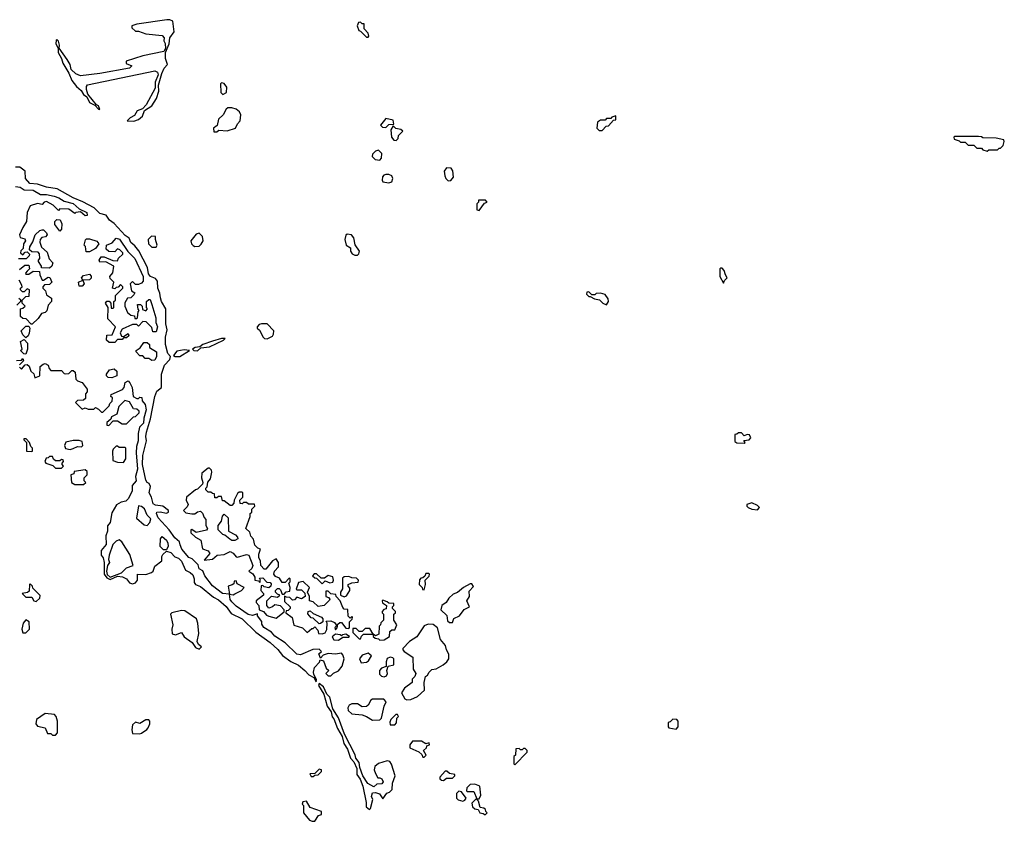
# Model space of a CAD drawing. Extents: x 2889633 to 3052318, y 540750 to 918690.
# Tile 487 of 656: x 2990304 to 2996950, y 786878 to 792287. Entities that reach past the tile are written whole.
import ezdxf

# ---------------------------------------------------------------- set-up
doc = ezdxf.new("R2010")
doc.units = 0

msp = doc.modelspace()

# ---------------------------------------------------------------- linework, layer by layer
at = {"layer": '0CON02XD'}
for points in [[(2991075, 791603.3), (2991105, 791613.3), (2991133, 791637), (2991146.2, 791673.8), (2991195, 791706.7), (2991226.2, 791755), (2991243.3, 791805), (2991240, 791845), (2991262.5, 791925), (2991279.3, 791960.7), (2991302.5, 791985), (2991287.5, 792025), (2991287.5, 792065), (2991313.3, 792125), (2991317.5, 792165), (2991347.5, 792205), (2991336.4, 792276.4), (2991317, 792287), (2991297, 792287), (2991095, 792257.5), (2991060, 792245), (2991061.7, 792231.7), (2991085, 792210), (2991105, 792210), (2991155, 792192.5), (2991265, 792180), (2991280, 792165), (2991277.5, 792145), (2991286.4, 792126.4), (2991287.5, 792092.5), (2991277.5, 792072.5), (2991135, 792043.3), (2991023, 792007), (2991021.7, 791991.7), (2991060, 791975), (2991045, 791960), (2990845, 791923.3), (2990715, 791907.5), (2990682.7, 791922.7), (2990652, 791952), (2990643.8, 791985), (2990625, 792017.5), (2990570, 792095), (2990573.3, 792115), (2990565, 792142.5), (2990555, 792152.5), (2990550, 792150), (2990546.7, 792125), (2990562.5, 792095), (2990562.5, 792065), (2990586.7, 792025), (2990593.9, 791993.9), (2990636.2, 791926.2), (2990655, 791877.5), (2990686.1, 791836.1), (2990719.5, 791809.5), (2990735, 791783.3), (2990756.7, 791766.7), (2990775, 791727.5), (2990810, 791710), (2990835, 791682.5), (2990845, 791680), (2990836.7, 791705), (2990823, 791713), (2990763.6, 791783.6), (2990753.8, 791815), (2990753.6, 791836.4), (2990761.7, 791848.3), (2991215, 791942.5), (2991233, 791933), (2991237.5, 791915), (2991217.5, 791865), (2991217.5, 791825), (2991157.5, 791712.5), (2991133.6, 791686.4), (2991097, 791673), (2991079.5, 791640.5), (2991050, 791625), (2991030, 791605), (2991075, 791603.3)], [(2992655, 792170), (2992660, 792175), (2992657, 792197), (2992630, 792225), (2992628.3, 792258.3), (2992615, 792260), (2992605, 792270), (2992591.7, 792268.3), (2992582.5, 792245), (2992592.5, 792215), (2992605, 792210), (2992645, 792170), (2992655, 792170)], [(2991675, 791782.5), (2991700, 791795), (2991701.7, 791831.7), (2991685, 791857.5), (2991665, 791860), (2991660, 791855), (2991662.5, 791795), (2991675, 791782.5)], [(2991635, 791530), (2991648.3, 791541.7), (2991703.6, 791536.4), (2991760, 791555), (2991773.3, 791585), (2991792.5, 791605), (2991797.5, 791645), (2991787.5, 791665), (2991765, 791683.3), (2991735, 791692.5), (2991708.3, 791691.7), (2991697, 791683), (2991677.5, 791645), (2991646.7, 791615), (2991637, 791573), (2991612.5, 791555), (2991615, 791530), (2991635, 791530)], [(2994235, 791540), (2994261.7, 791568.3), (2994278.3, 791571.7), (2994311.7, 791608.3), (2994328.3, 791611.7), (2994328.3, 791638.3), (2994301.7, 791628.3), (2994295, 791620), (2994265, 791620), (2994255, 791610), (2994225, 791610), (2994203.6, 791596.4), (2994200, 791555), (2994215, 791540), (2994235, 791540)], [(2992775, 791560), (2992795, 791580), (2992828.3, 791581.7), (2992825, 791610), (2992775, 791620), (2992740, 791575), (2992753, 791563), (2992775, 791560)], [(2992845, 791472.5), (2992857.5, 791485), (2992860, 791505), (2992890, 791535), (2992877, 791547), (2992843, 791553), (2992825, 791570), (2992810, 791545), (2992813.6, 791493.6), (2992830, 791475), (2992845, 791472.5)], [(2996835, 791400), (2996845, 791410), (2996905, 791410), (2996915, 791420), (2996925, 791420), (2996941.7, 791438.3), (2996950, 791465), (2996947.5, 791477.5), (2996895, 791487.5), (2996805, 791490), (2996797, 791497), (2996775, 791500), (2996615, 791500), (2996610, 791495), (2996611.7, 791481.7), (2996645, 791470), (2996655, 791460), (2996685, 791460), (2996705, 791440), (2996745, 791440), (2996765, 791420), (2996795, 791420), (2996805, 791410), (2996835, 791400)], [(2992735, 791340), (2992747, 791353), (2992747.5, 791385), (2992725, 791407.5), (2992705, 791400), (2992685, 791380), (2992682.5, 791365), (2992703, 791343), (2992735, 791340)], [(2992305, 787820), (2992306.7, 787835), (2992288.3, 787868.3), (2992287.5, 787885), (2992293.9, 787916.1), (2992328.3, 787951.7), (2992331.7, 787968.3), (2992355, 787960), (2992371.7, 787911.7), (2992390, 787895), (2992370, 787875), (2992385, 787860), (2992405, 787860), (2992422.5, 787877.5), (2992455, 787892.5), (2992480, 787925), (2992493.3, 787975), (2992485, 788002.5), (2992475, 788012.5), (2992435, 788006.7), (2992385, 788010), (2992351.7, 787998.3), (2992335, 787980), (2992322.5, 788007.5), (2992340, 788025), (2992325, 788040), (2992283, 788037), (2992199.3, 788000.7), (2992175, 788006.7), (2992095, 788083.3), (2992025, 788126.7), (2992003.9, 788153.9), (2991952.5, 788185), (2991938.3, 788208.3), (2991937.5, 788227.5), (2991910, 788265), (2991908.3, 788278.3), (2991875, 788267.5), (2991845, 788273.3), (2991765, 788328.8), (2991735, 788360), (2991723.8, 788375), (2991720, 788410), (2991672.5, 788415), (2991605, 788466.2), (2991553.3, 788535), (2991539.3, 788569.3), (2991515, 788582.5), (2991508.3, 788608.3), (2991468.3, 788648.3), (2991445, 788657.5), (2991398.8, 788715), (2991387, 788743), (2991382.5, 788765), (2991350.3, 788790.3), (2991313.3, 788845), (2991238.8, 788925), (2991227.5, 788955), (2991230, 788965), (2991253, 788967), (2991295, 788957.5), (2991307.5, 788965), (2991307.5, 788975), (2991270, 789005), (2991220.7, 789010.7), (2991205, 789020), (2991193.3, 789065), (2991176.7, 789095), (2991187, 789137), (2991178.3, 789158.3), (2991163.6, 789163.6), (2991155, 789180), (2991133.8, 789285), (2991134.2, 789345.8), (2991160, 789445), (2991156, 789475), (2991160.8, 789505), (2991186.2, 789595), (2991216, 789745), (2991229.7, 789780.3), (2991260, 789805), (2991260, 789895), (2991281.2, 789955), (2991316.1, 789993.9), (2991322.5, 790015), (2991304.1, 790034.1), (2991287.1, 790095), (2991288.6, 790145), (2991299.2, 790195), (2991290, 790235), (2991291.2, 790335), (2991260, 790385), (2991255, 790410), (2991250.8, 790440.8), (2991236.2, 790475), (2991233.9, 790523.9), (2991221.2, 790541.2), (2991186.7, 790555), (2991173, 790573), (2991166, 790616), (2991108.3, 790728.3), (2991081.2, 790761.2), (2991053.2, 790783.2), (2991042.5, 790812.5), (2991015, 790830), (2990942, 790912), (2990910, 790935), (2990887, 790967), (2990845, 790980), (2990806.7, 791016.7), (2990729.1, 791059.1), (2990665, 791084), (2990555.8, 791145.8), (2990485, 791158), (2990425, 791178), (2990371.4, 791181.4), (2990343.3, 791215), (2990340, 791265), (2990305, 791292.5), (2990275, 791292.5)], [(2992795, 791186.7), (2992815, 791193.3), (2992823.3, 791215), (2992815, 791232.5), (2992795, 791242.5), (2992775, 791242.5), (2992761.7, 791238.3), (2992753, 791227), (2992750, 791205), (2992755, 791192.5), (2992795, 791186.7)], [(2993195, 791200), (2993215, 791202.5), (2993232.5, 791225), (2993226.4, 791266.4), (2993216.1, 791286.1), (2993185, 791287.5), (2993170, 791265), (2993173, 791233), (2993180, 791215), (2993195, 791200)], [(2990275, 791161.2), (2990306, 791156), (2990335, 791140), (2990395, 791136.2), (2990445, 791107.5), (2990485, 791108), (2990535.8, 791095.8), (2990567.5, 791085), (2990603, 791063), (2990665, 791046.2), (2990705, 791010), (2990757.5, 790985), (2990760, 790965), (2990745, 790962.5), (2990715, 790990), (2990683, 790987), (2990675, 790980), (2990635, 791007.5), (2990575, 791010), (2990565, 791000), (2990530, 791035), (2990485, 791060), (2990470, 791055), (2990455, 791040), (2990425, 791047.5), (2990375, 791030), (2990353.6, 790986.4), (2990348.8, 790925), (2990324.1, 790885.9), (2990303.3, 790835), (2990307, 790817), (2990338.3, 790808.3), (2990342.5, 790795), (2990330, 790775), (2990327, 790743), (2990311.7, 790728.3), (2990310, 790715), (2990325, 790700), (2990341.7, 790718.3), (2990355, 790720), (2990370, 790705), (2990367, 790693), (2990347, 790673), (2990295, 790672.5)], [(2993405, 791000), (2993441.7, 791048.3), (2993460, 791055), (2993448.3, 791068.3), (2993401.7, 791068.3), (2993400, 791055), (2993390, 791045), (2993390, 791005), (2993405, 791000)], [(2990575, 790860), (2990540, 790905), (2990540, 790925), (2990555, 790940), (2990576.4, 790936.4), (2990589.3, 790909.3), (2990587, 790873), (2990575, 790860)], [(2990505, 790610), (2990451.7, 790611.7), (2990450, 790625), (2990430, 790655), (2990430, 790665), (2990440, 790675), (2990438.3, 790708.3), (2990427.5, 790717.5), (2990385, 790720), (2990370, 790735), (2990372.5, 790755), (2990391.7, 790788.3), (2990407.5, 790835), (2990440, 790865), (2990455, 790870), (2990465, 790870), (2990485, 790850), (2990490, 790835), (2990477, 790823), (2990453.6, 790816.4), (2990442.5, 790805), (2990440, 790785), (2990451.7, 790751.7), (2990488.3, 790718.3), (2990503, 790673), (2990527, 790647), (2990520, 790625), (2990505, 790610)], [(2991487, 790757), (2991515, 790760), (2991528.6, 790771.4), (2991541.2, 790795), (2991538.8, 790825), (2991515, 790847.5), (2991495, 790840), (2991460, 790795), (2991463.3, 790775), (2991475, 790763.3), (2991487, 790757)], [(2992585, 790697.5), (2992593.6, 790706.4), (2992596.7, 790725), (2992568.3, 790768.3), (2992558.8, 790815), (2992542.5, 790835), (2992515, 790840), (2992505, 790832.5), (2992498.8, 790805), (2992506.4, 790766.4), (2992536.7, 790746.7), (2992537.5, 790725), (2992547, 790707), (2992565, 790697.5), (2992585, 790697.5)], [(2990775, 790720), (2990751.7, 790721.7), (2990747, 790757), (2990740, 790765), (2990748.3, 790801.7), (2990755, 790807.5), (2990775, 790807.5), (2990825, 790792.5), (2990837.5, 790775), (2990816.4, 790743.6), (2990775, 790720)], [(2990908.3, 790108.3), (2990890, 790125), (2990891.7, 790158.3), (2990928.3, 790161.7), (2990950, 790215), (2990898.3, 790268.3), (2990900, 790345), (2990882.5, 790375), (2990893, 790387), (2990907, 790387), (2990920, 790375), (2990921.7, 790341.7), (2990935, 790340), (2990940, 790345), (2990940, 790385), (2990950, 790395), (2990950, 790425), (2991000, 790475), (2991000, 790485), (2990985, 790500), (2990968.3, 790481.7), (2990955, 790480), (2990945, 790470), (2990930, 790475), (2990940, 790515), (2990915, 790540), (2990912.5, 790555), (2990931.7, 790578.3), (2990940, 790625), (2990885, 790652.5), (2990845, 790650), (2990840, 790665), (2990853, 790687), (2990875, 790687.5), (2990933, 790663), (2990965, 790660), (2990971.7, 790678.3), (2991000, 790705), (2991000, 790715), (2990980, 790735), (2990965, 790740), (2990945, 790720), (2990905, 790722.5), (2990888.3, 790738.3), (2990890, 790765), (2990927.5, 790782.5), (2990955, 790813.3), (2990977.3, 790807.3), (2991033.6, 790723.6), (2991081.2, 790675), (2991136.2, 790555), (2991136.4, 790523.6), (2991125, 790510), (2991105, 790500), (2991085, 790500), (2991065, 790520), (2991050, 790505), (2991058.3, 790458.3), (2991080, 790445), (2991075, 790430), (2991055, 790410), (2991031.7, 790408.3), (2991013, 790377), (2991013, 790353), (2991031.7, 790311.7), (2991053, 790293), (2991078.3, 790288.3), (2991081.7, 790271.7), (2991095, 790270), (2991100, 790275), (2991103, 790317), (2991110, 790325), (2991103, 790333), (2991100, 790365), (2991120, 790365), (2991130, 790355), (2991131.7, 790331.7), (2991155, 790322.5), (2991167.5, 790335), (2991160, 790345), (2991160, 790385), (2991175, 790400), (2991185, 790400), (2991196.2, 790366.2), (2991223.8, 790275), (2991223.3, 790245), (2991233.3, 790215), (2991225, 790180), (2991201.7, 790181.7), (2991195, 790210), (2991158.3, 790248.3), (2991135, 790250), (2991105, 790220), (2991095, 790230), (2991065, 790230), (2990995, 790200), (2990982.5, 790175), (2990991.7, 790151.7), (2991005, 790150), (2991035, 790170), (2991040, 790155), (2991025, 790140), (2991005, 790140), (2990995, 790130), (2990965, 790130), (2990945, 790110), (2990908.3, 790108.3)], [(2991225, 790752.5), (2991232.5, 790765), (2991220, 790805), (2991220, 790825), (2991193, 790827), (2991170, 790805), (2991172.5, 790775), (2991195, 790753.3), (2991225, 790752.5)], [(2990302.5, 790602.5), (2990338.3, 790631.7), (2990365, 790630), (2990370, 790605), (2990355, 790590), (2990343, 790577), (2990345, 790570), (2990365, 790570), (2990395, 790590), (2990438.3, 790588.3), (2990440, 790565), (2990455, 790530), (2990465, 790530), (2990495, 790550), (2990508.3, 790548.3), (2990520, 790515), (2990505, 790500), (2990471.7, 790498.3), (2990460, 790485), (2990460, 790475), (2990478.3, 790458.3), (2990485, 790430), (2990518.3, 790408.3), (2990517.5, 790385), (2990495, 790360), (2990486.4, 790323.6), (2990475, 790312.5), (2990450, 790305), (2990428.3, 790271.7), (2990388.3, 790231.7), (2990381.7, 790231.7), (2990348.3, 790268.3), (2990325, 790270), (2990310, 790285), (2990310, 790335), (2990325, 790340), (2990340, 790355), (2990320, 790375), (2990320, 790395), (2990345, 790420), (2990368.3, 790421.7), (2990370, 790465), (2990355, 790470), (2990335, 790450), (2990321.7, 790451.7), (2990310, 790465), (2990310, 790475), (2990320, 790485), (2990317.5, 790495), (2990299.3, 790529.3)], [(2995055, 790510), (2995061.7, 790528.3), (2995080, 790545), (2995067.5, 790565), (2995060, 790595), (2995045, 790610), (2995035, 790610), (2995030, 790605), (2995030, 790555), (2995055, 790510)], [(2990725, 790490), (2990705, 790490), (2990700, 790515), (2990730, 790530), (2990720, 790545), (2990735, 790560), (2990775, 790570), (2990787, 790557), (2990787, 790543), (2990775, 790532.5), (2990730, 790530), (2990740, 790505), (2990725, 790490)], [(2994265, 790362.5), (2994277.5, 790385), (2994277, 790403), (2994255, 790432.5), (2994225, 790442.5), (2994195, 790440), (2994185, 790430), (2994165, 790430), (2994145, 790450), (2994131.7, 790448.3), (2994130, 790435), (2994145, 790420), (2994155, 790420), (2994183, 790403), (2994217, 790397), (2994240, 790375), (2994265, 790362.5)], [(2990297, 790407), (2990308.3, 790398.3), (2990310, 790385), (2990285, 790360)], [(2990345, 790140), (2990325, 790160), (2990313, 790187), (2990345, 790220), (2990365, 790220), (2990372.5, 790205), (2990367, 790173), (2990360, 790155), (2990345, 790140)], [(2991975, 790133.3), (2992009.3, 790150.7), (2992017.5, 790165), (2992018.3, 790188.3), (2991973.9, 790233.9), (2991935, 790236), (2991920.3, 790229.7), (2991906.7, 790215), (2991907.5, 790205), (2991922.3, 790192.3), (2991947.5, 790145), (2991956.4, 790136.4), (2991975, 790133.3)], [(2990345, 790030), (2990331.7, 790031.7), (2990310, 790055), (2990320, 790065), (2990310, 790115), (2990335, 790130), (2990357.5, 790105), (2990357.5, 790065), (2990345, 790030)], [(2991195, 789987.5), (2991175, 790000), (2991151.7, 790001.7), (2991135, 790020), (2991115, 790020), (2991090, 790045), (2991090, 790055), (2991116.4, 790073.6), (2991141.7, 790108.3), (2991165, 790110), (2991180, 790095), (2991180, 790075), (2991226.2, 790046.2), (2991228, 790015), (2991215, 789990), (2991195, 789987.5)], [(2991505, 790052.5), (2991527.5, 790072.5), (2991585, 790080), (2991680, 790125), (2991690, 790135), (2991665, 790136.2), (2991605, 790118.8), (2991540, 790095), (2991519.3, 790080.7), (2991487.5, 790075), (2991470, 790065), (2991480, 790055), (2991505, 790052.5)], [(2991353.9, 790013.9), (2991385, 790014), (2991450, 790055), (2991415, 790060), (2991365, 790050), (2991341.7, 790021.7), (2991353.9, 790013.9)], [(2990283, 789987), (2990315, 789990), (2990325, 790000), (2990330, 789985), (2990301.7, 789958.3)], [(2990301.7, 789941.7), (2990315, 789930), (2990341.7, 789958.3), (2990355, 789960), (2990368.3, 789948.3), (2990380, 789915), (2990398.3, 789898.3), (2990405, 789870), (2990440, 789885), (2990443, 789947), (2990461.7, 789961.7)], [(2990461.7, 789961.7), (2990475, 789966.7), (2990496.4, 789956.4), (2990503, 789933), (2990515, 789920), (2990585, 789920), (2990605, 789900), (2990615, 789897.5), (2990635, 789900), (2990655, 789920), (2990665, 789920), (2990678.3, 789908.3), (2990681.7, 789861.7), (2990695, 789850), (2990725, 789840), (2990760, 789795), (2990760, 789775), (2990748.3, 789761.7), (2990748.3, 789731.7), (2990735, 789720), (2990693, 789717), (2990680, 789705), (2990725, 789660), (2990745, 789667.5), (2990765, 789660), (2990805, 789660), (2990815, 789670), (2990835, 789660), (2990855, 789640), (2990865, 789640), (2990908.3, 789681.7), (2990911.7, 789698.3), (2990927, 789713), (2990930, 789735), (2990920, 789745), (2990921.7, 789758.3), (2990998.3, 789791.7), (2991010, 789805), (2991015, 789840), (2991035, 789850), (2991047.5, 789837.5), (2991062.5, 789805), (2991070, 789745), (2991095, 789730), (2991105, 789730), (2991115, 789740), (2991128.3, 789738.3), (2991130, 789715), (2991151.7, 789691.7), (2991156.7, 789655), (2991140.7, 789599.3), (2991138.8, 789565), (2991113.3, 789536.7), (2991102.5, 789495), (2991103.3, 789445), (2991092.3, 789407.7), (2991090, 789365), (2991099.2, 789255), (2991086, 789205), (2991090, 789175), (2991063.8, 789145), (2991063.3, 789105), (2991036.1, 789053.9), (2991020.7, 789039.3), (2990988.3, 789031.7), (2990957, 789013), (2990925, 788960), (2990913.8, 788895), (2990897, 788873), (2990896.7, 788835), (2990886.2, 788805), (2990888, 788745), (2990853.8, 788705), (2990853.8, 788675), (2990866.9, 788656.9), (2990874.5, 788624.5), (2990873.5, 788545), (2990891.4, 788521.4), (2990915, 788509.6), (2990965, 788531.5), (2990998.2, 788528.2), (2991023.8, 788515), (2991045, 788487.5), (2991065, 788480), (2991085, 788487.5), (2991100, 788505), (2991100, 788545), (2991155, 788543.8), (2991192.5, 788557.5), (2991203.8, 788566.2), (2991215, 788600), (2991262.5, 788635), (2991262.5, 788665), (2991270.7, 788679.3), (2991295, 788700), (2991325, 788692.5), (2991351.7, 788661.7), (2991375, 788653.3), (2991395, 788633.8), (2991423.3, 788573.3), (2991455, 788558), (2991471.7, 788541.7), (2991482, 788515), (2991480.7, 788490.7), (2991490, 788475), (2991525, 788462.5), (2991611.2, 788391.2), (2991645, 788372), (2991697.6, 788327.6), (2991730.7, 788280.7), (2991805, 788243.8), (2991896.7, 788155), (2991995, 788083.8), (2992047, 788037), (2992076.7, 787996.7), (2992135, 787956.2), (2992185, 787932), (2992228, 787895), (2992255, 787866.7), (2992288.3, 787848.3), (2992305, 787820)], [(2990925, 789870), (2990901.7, 789871.7), (2990890, 789885), (2990890, 789895), (2990910, 789925), (2990941.7, 789931.7), (2990960, 789915), (2990960, 789885), (2990925, 789870)], [(2990905, 789550), (2990935, 789580), (2990965, 789580), (2990995, 789560), (2991025, 789560), (2991071.7, 789608.3), (2991085, 789610), (2991110, 789635), (2991110, 789645), (2991095, 789660), (2991071.7, 789661.7), (2991045, 789707.5), (2991013, 789717), (2990973, 789677), (2990960, 789625), (2990923.6, 789606.4), (2990918.3, 789591.7), (2990891.7, 789568.3), (2990891.7, 789551.7), (2990905, 789550)], [(2990385, 789373.3), (2990390, 789375), (2990390, 789395), (2990378.3, 789408.3), (2990370, 789435), (2990348.3, 789458.3), (2990331.7, 789458.3), (2990331.7, 789451.7), (2990350, 789435), (2990350, 789375), (2990385, 789373.3)], [(2990645, 789386), (2990665, 789393.8), (2990695, 789407.5), (2990720, 789405), (2990730, 789415), (2990725, 789440), (2990705, 789447.5), (2990665, 789447.5), (2990614.3, 789435.7), (2990605.8, 789415), (2990612.9, 789392.9), (2990645, 789386)], [(2995195, 789430), (2995200, 789435), (2995191.7, 789448.3), (2995227, 789453), (2995240, 789465), (2995230, 789485), (2995215, 789487.5), (2995195, 789480), (2995175, 789500), (2995155, 789500), (2995145, 789490), (2995131.7, 789488.3), (2995131.7, 789441.7), (2995145, 789432.5), (2995195, 789430)], [(2991005, 789300), (2991020, 789325), (2991020, 789395), (2991015, 789400), (2990975, 789400), (2990965, 789410), (2990955, 789410), (2990935, 789390), (2990930, 789375), (2990933, 789313), (2990965, 789302.5), (2991005, 789300)], [(2990585, 789260), (2990600, 789275), (2990590, 789285), (2990590, 789295), (2990600, 789305), (2990598.3, 789318.3), (2990585, 789320), (2990575, 789310), (2990545, 789310), (2990531.7, 789321.7), (2990525, 789340), (2990505, 789340), (2990495, 789330), (2990481.7, 789328.3), (2990473.3, 789305), (2990480, 789295), (2990528.3, 789278.3), (2990545, 789260), (2990585, 789260)], [(2990735, 789150), (2990750, 789165), (2990740, 789175), (2990740, 789195), (2990760, 789215), (2990758.3, 789238.3), (2990745, 789250), (2990671.7, 789238.3), (2990668.3, 789221.7), (2990650, 789215), (2990653.9, 789163.9), (2990675, 789150), (2990735, 789150)], [(2992035, 788250), (2992088.3, 788291.7), (2992090, 788305), (2992065, 788332.5), (2992025, 788340), (2992010, 788325), (2991985, 788317.5), (2991972.5, 788335), (2991973, 788367), (2992002.5, 788397.5), (2992045, 788390), (2992060, 788405), (2992045, 788410), (2992030, 788425), (2992030, 788435), (2992045, 788450), (2992055, 788450), (2992065, 788440), (2992075, 788410), (2992088.3, 788411.7), (2992103, 788427), (2992128.3, 788431.7), (2992130, 788455), (2992120, 788485), (2992130, 788495), (2992130, 788515), (2992121.7, 788518.3), (2992095, 788490), (2992075, 788490), (2992058.3, 788518.3), (2992030, 788530), (2992020, 788545), (2992023, 788567), (2992050, 788595), (2992050, 788625), (2992035, 788650), (2992010, 788635), (2991965, 788580), (2991955, 788580), (2991932.5, 788605), (2991930, 788635), (2991917.5, 788655), (2991918.3, 788681.7), (2991930, 788715), (2991911.7, 788721.7), (2991891.7, 788741.7), (2991881.7, 788781.7), (2991863, 788803), (2991858.3, 788828.3), (2991830, 788855), (2991860, 788935), (2991860, 788955), (2991870, 788965), (2991870, 788985), (2991890, 789005), (2991888.3, 789018.3), (2991848.3, 789018.3), (2991835, 789030), (2991815, 789030), (2991805, 789020), (2991791.7, 789021.7), (2991790, 789045), (2991810, 789065), (2991810, 789095), (2991805, 789100), (2991785, 789100), (2991775, 789090), (2991752.5, 789045), (2991750, 789025), (2991735, 789010), (2991725, 789010), (2991685, 789040), (2991671.7, 789041.7), (2991665, 789070), (2991645, 789070), (2991635, 789060), (2991621.7, 789061.7), (2991618.3, 789088.3), (2991605, 789090), (2991595, 789100), (2991575, 789100), (2991560, 789115), (2991560, 789125), (2991570, 789135), (2991573, 789167), (2991591.7, 789188.3), (2991600, 789235), (2991598.3, 789248.3), (2991585, 789260), (2991575, 789260), (2991533, 789227), (2991530, 789195), (2991540, 789165), (2991537.5, 789152.5), (2991505, 789120), (2991490, 789115), (2991430, 789065), (2991427.5, 789045), (2991440, 789015), (2991435, 789000), (2991410, 788975), (2991425, 788960), (2991465, 788952.5), (2991485, 788953.3), (2991505, 788967.5), (2991525, 788970), (2991538.3, 788958.3), (2991548.3, 788928.3), (2991560, 788915), (2991560, 788875), (2991572.5, 788855), (2991565, 788842.5), (2991495, 788827.5), (2991465, 788847.5), (2991460, 788845), (2991460, 788825), (2991490, 788795), (2991526.2, 788776.2), (2991537, 788717), (2991575, 788702.5), (2991587.5, 788685), (2991550, 788640), (2991605, 788647.5), (2991636.1, 788673.9), (2991685, 788678.8), (2991725, 788698.8), (2991745, 788688), (2991765, 788663.8), (2991775, 788661.2), (2991835, 788677.5), (2991850, 788675), (2991877.5, 788605), (2991870, 788585), (2991850, 788565), (2991878.3, 788548.3), (2991890, 788525), (2991890, 788505), (2991915, 788500), (2991925, 788490), (2991930, 788505), (2991921.7, 788518.3), (2991945, 788520), (2991971.7, 788491.7), (2991995, 788490), (2992001.7, 788481.7), (2992000, 788465), (2991986.4, 788453.6), (2991955, 788460), (2991945, 788470), (2991933, 788467), (2991932.5, 788435), (2991950, 788415), (2991950, 788405), (2991900, 788365), (2991900, 788355), (2991917.5, 788335), (2991920, 788305), (2991950, 788295), (2991970, 788270), (2991985, 788262.5), (2992035, 788250)], [(2991165, 788873.3), (2991182.9, 788895), (2991188.1, 788918.1), (2991164.2, 788945), (2991145.7, 788985.7), (2991125, 789002.5), (2991105, 789007.5), (2991093, 788923), (2991145, 788879.2), (2991165, 788873.3)], [(2995285, 788980), (2995297.5, 788995), (2995285, 789010), (2995245, 789026.7), (2995213, 789017), (2995212.5, 789005), (2995220, 788995), (2995245, 788983.3), (2995285, 788980)], [(2991735, 788773.8), (2991721.2, 788781.2), (2991689.2, 788809.2), (2991674.2, 788814.2), (2991643.3, 788845), (2991643.3, 788875), (2991667, 788903), (2991673, 788937), (2991685, 788950), (2991710, 788925), (2991712.5, 788835), (2991760.7, 788810.7), (2991773.3, 788795), (2991776.2, 788783.8), (2991755, 788774), (2991735, 788773.8)], [(2991295, 788710), (2991275, 788710), (2991253, 788733), (2991253.8, 788785), (2991265, 788800), (2991293.8, 788775), (2991303.8, 788755), (2991306, 788734), (2991295, 788710)], [(2990915, 788524.6), (2990990, 788555), (2991025, 788588.8), (2991070, 788605), (2991047.7, 788677.7), (2990994.1, 788764.1), (2990975, 788776.7), (2990955, 788768), (2990933.4, 788746.6), (2990907, 788673), (2990904, 788645), (2990910, 788625), (2990895.6, 788604.4), (2990888.8, 788565), (2990893.5, 788543.5), (2990915, 788524.6)], [(2992345, 788480), (2992365, 788500), (2992398.3, 788488.3), (2992418.3, 788491.7), (2992422.5, 788505), (2992418.3, 788528.3), (2992385, 788537.5), (2992361.7, 788518.3), (2992338.3, 788518.3), (2992308.3, 788548.3), (2992291.7, 788548.3), (2992280, 788535), (2992295, 788520), (2992308.3, 788518.3), (2992345, 788480)], [(2992495, 788393.3), (2992509.3, 788400.7), (2992532.5, 788435), (2992531.7, 788451.7), (2992520, 788465), (2992520, 788475), (2992545, 788487.5), (2992588.3, 788491.7), (2992590, 788505), (2992578.3, 788518.3), (2992545, 788520), (2992525, 788530), (2992493, 788527), (2992481.7, 788518.3), (2992483, 788447), (2992470, 788425), (2992470, 788405), (2992495, 788393.3)], [(2993035, 788440), (2993042.5, 788475), (2993040, 788505), (2993068.3, 788531.7), (2993070, 788545), (2993065, 788550), (2993045, 788550), (2993038.3, 788531.7), (2993025, 788520), (2993011.7, 788518.3), (2993003, 788507), (2993000, 788475), (2993020, 788455), (2993021.7, 788441.7), (2993035, 788440)], [(2990415, 788362.5), (2990440, 788385), (2990441.7, 788401.7), (2990391.7, 788451.7), (2990390, 788465), (2990375, 788480), (2990370, 788475), (2990368.3, 788431.7), (2990357, 788423), (2990320, 788415), (2990345, 788390), (2990385, 788390), (2990400, 788365), (2990415, 788362.5)], [(2991745, 788407.5), (2991755, 788412.5), (2991800, 788435), (2991820, 788455), (2991771.7, 788481.7), (2991765, 788500), (2991751.7, 788498.3), (2991748.3, 788481.7), (2991737, 788473), (2991710, 788465), (2991720, 788410), (2991745, 788407.5)], [(2992345, 788142.5), (2992365, 788150), (2992377, 788173), (2992380, 788215), (2992371.7, 788228.3), (2992405, 788230), (2992429.3, 788219.3), (2992440, 788205), (2992440, 788195), (2992430, 788185), (2992435, 788170), (2992447, 788183), (2992451.7, 788208.3), (2992465, 788220), (2992475, 788220), (2992505, 788182.5), (2992525, 788180), (2992530, 788185), (2992530, 788225), (2992548.3, 788241.7), (2992550, 788255), (2992545, 788260), (2992535, 788250), (2992521.7, 788261.7), (2992518.3, 788308.3), (2992495, 788310), (2992485, 788320), (2992467, 788367), (2992440, 788395), (2992438.3, 788408.3), (2992403, 788413), (2992385, 788430), (2992370, 788430), (2992370, 788395), (2992388.3, 788388.3), (2992397, 788377), (2992395, 788370), (2992360, 788335), (2992318.3, 788328.3), (2992285, 788360), (2992260, 788365), (2992260, 788395), (2992247.5, 788425), (2992260, 788455), (2992217, 788497), (2992185, 788490), (2992170, 788445), (2992175, 788440), (2992205, 788440), (2992228.3, 788418.3), (2992230, 788395), (2992205, 788380), (2992175, 788390), (2992158.3, 788371.7), (2992145, 788370), (2992128.3, 788388.3), (2992105, 788390), (2992091.7, 788398.3), (2992091.7, 788361.7), (2992130, 788325), (2992130, 788315), (2992115, 788300), (2992101.7, 788298.3), (2992100, 788285), (2992143.6, 788253.6), (2992155, 788202.5), (2992213.6, 788183.6), (2992245, 788152.5), (2992275, 788180), (2992285, 788180), (2992295, 788190), (2992317, 788167), (2992320, 788145), (2992345, 788142.5)], [(2993225, 788220), (2993235, 788247.5), (2993272.5, 788265), (2993305, 788307.5), (2993340, 788325), (2993322.5, 788365), (2993340, 788395), (2993338.3, 788431.7), (2993367, 788463), (2993355, 788480), (2993345, 788480), (2993300, 788455), (2993258.3, 788421.7), (2993229.5, 788410.5), (2993201.2, 788385), (2993182.5, 788355), (2993152.5, 788335), (2993147.5, 788305), (2993186.1, 788266.1), (2993191.7, 788231.7), (2993205, 788220), (2993225, 788220)], [(2992735, 788100), (2992765, 788102.5), (2992800, 788125), (2992801.7, 788158.3), (2992815, 788170), (2992835, 788170), (2992850, 788205), (2992830, 788235), (2992830, 788275), (2992840, 788285), (2992840, 788295), (2992820, 788315), (2992820, 788325), (2992830, 788335), (2992828.3, 788348.3), (2992795, 788350), (2992785, 788360), (2992755, 788370), (2992750, 788365), (2992751.7, 788351.7), (2992780, 788335), (2992778.3, 788311.7), (2992761.7, 788308.3), (2992750, 788295), (2992750, 788285), (2992760, 788275), (2992760, 788235), (2992741.7, 788218.3), (2992740, 788205), (2992730, 788195), (2992728.3, 788141.7), (2992705, 788130), (2992690, 788140), (2992690, 788125), (2992703, 788113), (2992725, 788110), (2992735, 788100)], [(2991515, 788040), (2991530, 788055), (2991510.7, 788070.7), (2991500.7, 788090.7), (2991512.5, 788145), (2991506.2, 788215), (2991496.7, 788245), (2991419.3, 788299.3), (2991395, 788300), (2991330, 788285), (2991322.5, 788275), (2991336.7, 788205), (2991330, 788175), (2991333.9, 788143.9), (2991355, 788136.7), (2991395, 788152.5), (2991415, 788122.5), (2991467.5, 788085), (2991490.7, 788050.7), (2991515, 788040)], [(2992325, 788210), (2992285, 788250), (2992271.7, 788251.7), (2992248.3, 788278.3), (2992250, 788295), (2992265, 788297.5), (2992285, 788280), (2992340, 788255), (2992350, 788245), (2992350, 788225), (2992335, 788212.5), (2992325, 788210)], [(2990345, 788150), (2990370, 788175), (2990367.5, 788225), (2990345, 788237.5), (2990327.5, 788215), (2990317.5, 788175), (2990325, 788150), (2990345, 788150)], [(2992605, 788110), (2992611.7, 788128.3), (2992625, 788140), (2992690, 788140), (2992668.3, 788178.3), (2992635, 788180), (2992615, 788160), (2992595, 788160), (2992575, 788180), (2992551.7, 788178.3), (2992551.7, 788151.7), (2992595, 788110), (2992605, 788110)], [(2992917.7, 787697.7), (2992945, 787701.2), (2992989.2, 787720.8), (2993037, 787763), (2993033.3, 787815), (2993042.5, 787855), (2993056.4, 787863.6), (2993067.5, 787885), (2993085, 787902.5), (2993115, 787906.2), (2993162.5, 787935), (2993187.5, 787955), (2993200, 787975), (2993201.2, 788005), (2993183.8, 788035), (2993177.5, 788065), (2993143.3, 788105), (2993123.6, 788183.6), (2993095, 788206.7), (2993060.7, 788209.3), (2993033.6, 788196.4), (2992985, 788122.5), (2992935, 788092.5), (2992890, 788045), (2992890, 788035), (2992900, 788025), (2992957.5, 787985), (2992960, 787905), (2992977.5, 787875), (2992970, 787855), (2992953, 787837), (2992952.5, 787815), (2992902.3, 787777.7), (2992880, 787745), (2992903.9, 787703.9), (2992917.7, 787697.7)], [(2992455, 788100), (2992485, 788120), (2992525, 788120), (2992530, 788125), (2992505, 788140), (2992483, 788137), (2992475, 788130), (2992467, 788137), (2992435, 788140), (2992413, 788123), (2992425, 788102.5), (2992455, 788100)], [(2992608.3, 787948.3), (2992645, 787952.5), (2992659.3, 787960.7), (2992677.5, 787995), (2992655, 788012.5), (2992615, 788000), (2992597.5, 787975), (2992608.3, 787948.3)], [(2992765, 787853.3), (2992779.3, 787860.7), (2992787.5, 787875), (2992782.5, 787895), (2992790, 787925), (2992830, 787935), (2992830, 787975), (2992821.7, 787981.7), (2992805, 787986.7), (2992785, 787977.5), (2992776.7, 787955), (2992778.3, 787921.7), (2992745, 787912.5), (2992732.5, 787895), (2992731.7, 787871.7), (2992745, 787857.5), (2992765, 787853.3)], [(2992665, 786957.5), (2992672.5, 786965), (2992686.7, 787025), (2992677.5, 787045), (2992685, 787070), (2992705, 787072.5), (2992733.6, 787063.6), (2992755, 787030), (2992781.7, 787068.3), (2992800, 787075), (2992817, 787093), (2992820, 787135), (2992837.5, 787185), (2992813.9, 787263.9), (2992802.5, 787282.5), (2992785, 787286.7), (2992725, 787267.5), (2992701.2, 787248.8), (2992697.5, 787225), (2992705, 787200), (2992721.7, 787171.7), (2992735, 787172.5), (2992747.5, 787165), (2992756.7, 787145), (2992749.3, 787130.7), (2992715, 787130), (2992695, 787110), (2992652.7, 787132.7), (2992620, 787185), (2992600.7, 787240.7), (2992596.2, 787275), (2992573.8, 787303.8), (2992567.7, 787327.7), (2992496.1, 787466.1), (2992455, 787577.5), (2992417.5, 787637.5), (2992397.5, 787715), (2992376.4, 787736.4), (2992355, 787786.7), (2992325, 787807.5), (2992320, 787795), (2992357, 787737), (2992380, 787655), (2992406.2, 787616.2), (2992414.1, 787584.1), (2992425, 787570), (2992448.8, 787505), (2992481.2, 787451.2), (2992492.3, 787402.3), (2992516.7, 787365), (2992537.5, 787305), (2992559.2, 787279.2), (2992580, 787235), (2992578.8, 787195), (2992602.7, 787162.7), (2992620.8, 787115), (2992642.5, 787005), (2992642.5, 786975), (2992665, 786957.5)], [(2992685, 787560), (2992735, 787563.3), (2992746.7, 787575), (2992763.3, 787655), (2992777.5, 787685), (2992761.7, 787701.7), (2992685, 787702.5), (2992673.3, 787695), (2992657, 787663), (2992645, 787652.5), (2992615, 787650), (2992585, 787670), (2992545, 787670), (2992528.3, 787661.7), (2992518.8, 787645), (2992520, 787625), (2992545, 787602.5), (2992615, 787597.5), (2992645, 787586.2), (2992685, 787560)], [(2990545, 787460), (2990560, 787475), (2990560, 787555), (2990550, 787585), (2990538.3, 787598.3), (2990475, 787606.7), (2990417.5, 787565), (2990412.5, 787535), (2990425, 787520), (2990475, 787510), (2990491.7, 787471.7), (2990515, 787470), (2990525, 787460), (2990545, 787460)], [(2992835, 787530), (2992847, 787543), (2992850, 787575), (2992860, 787585), (2992855, 787600), (2992841.7, 787598.3), (2992810, 787565), (2992803, 787547), (2992805, 787530), (2992835, 787530)], [(2991115, 787467.5), (2991125, 787472.5), (2991163, 787497), (2991170.7, 787509.3), (2991182.5, 787535), (2991182.5, 787555), (2991175, 787562.5), (2991155, 787562.5), (2991115, 787537.5), (2991085, 787547.5), (2991065, 787530), (2991060, 787495), (2991065, 787470), (2991115, 787467.5)], [(2994735, 787500), (2994747.5, 787515), (2994747.5, 787555), (2994740, 787565), (2994713, 787567), (2994695, 787550), (2994680, 787545), (2994680, 787515), (2994685, 787510), (2994735, 787500)], [(2993035, 787310), (2993047.5, 787325), (2993030, 787355), (2993050, 787375), (2993051.7, 787388.3), (2993070, 787395), (2993068.3, 787408.3), (2993045, 787400), (2993015, 787420), (2992955, 787420), (2992937.5, 787395), (2992937.5, 787375), (2992997, 787347), (2993018.3, 787328.3), (2993025, 787310), (2993035, 787310)], [(2993645, 787260), (2993730, 787345), (2993730, 787355), (2993715, 787370), (2993705, 787370), (2993695, 787360), (2993685, 787360), (2993675, 787370), (2993651.7, 787368.3), (2993650, 787325), (2993640, 787315), (2993640, 787265), (2993645, 787260)], [(2992285, 787180), (2992295, 787190), (2992318.3, 787191.7), (2992340, 787215), (2992340, 787225), (2992325, 787230), (2992295, 787200), (2992261.7, 787198.3), (2992271.7, 787181.7), (2992285, 787180)], [(2993165, 787152.5), (2993185, 787170), (2993225, 787170), (2993240, 787185), (2993240, 787195), (2993205, 787200), (2993187, 787217), (2993175, 787217.5), (2993140, 787175), (2993140, 787165), (2993150, 787155), (2993165, 787152.5)], [(2993405, 787030), (2993417.5, 787055), (2993410, 787115), (2993375, 787130), (2993345, 787127.5), (2993322.5, 787105), (2993320, 787085), (2993325, 787080), (2993368.3, 787078.3), (2993390, 787030), (2993405, 787030)], [(2993295, 787013.3), (2993309.3, 787020.7), (2993317.5, 787035), (2993286.7, 787076.7), (2993268.3, 787081.7), (2993253, 787067), (2993252.5, 787035), (2993263, 787023), (2993295, 787013.3)], [(2992278.3, 786878.3), (2992295, 786880), (2992321.7, 786918.3), (2992340, 786925), (2992340, 786945), (2992265, 786972.5), (2992240, 787015), (2992215, 787010), (2992210, 786995), (2992220, 786985), (2992220, 786935), (2992260, 786885), (2992278.3, 786878.3)], [(2993445, 786922.5), (2993460, 786935), (2993450, 786945), (2993448.3, 786958.3), (2993437, 786967), (2993411.7, 786971.7), (2993400, 787015), (2993385, 787030), (2993355, 787000), (2993360, 786975), (2993375, 786963.3), (2993398.3, 786958.3), (2993410, 786935), (2993431.7, 786931.7), (2993445, 786922.5)]]:
    msp.add_lwpolyline(points, dxfattribs=at)

doc.saveas('drawing.dxf')
